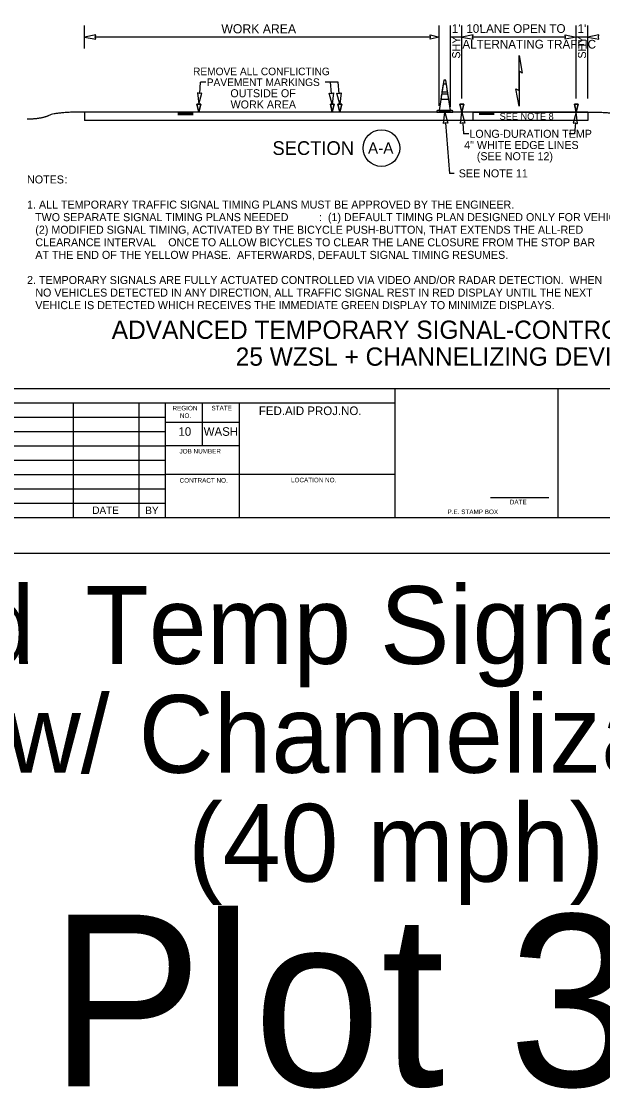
# Model space of a CAD drawing. Extents: x 99982 to 100176, y 99905 to 100011.
# Drawn here: x 100044.19 to 100049.27, y 99905.01 to 99914.34 of the extents above; entities that cross this region are included whole.
import ezdxf

# ---------------------------------------------------------------- set-up
doc = ezdxf.new("R2010")
doc.units = 0
for name, color, linetype in [('SH_DE_DetailHeading1Text', 7, 'Continuous'), ('SH_GI_GeneralNotesBodyText', 7, 'Continuous'), ('SH_GI_PlotLimits', 7, 'Continuous'), ('SH_GI_SheetBorder', 7, 'Continuous'), ('SH_GI_SheetLocationText', 7, 'Continuous'), ('SH_GI_SheetTextInCells', 7, 'Continuous'), ('TR_WZ_TrafficConeElev', 7, 'Continuous'), ('TR_WZ_WorkZoneDetails', 7, 'Continuous'), ('TR_WZ_WorkZoneTextCurrent', 7, 'Continuous')]:
    doc.layers.add(name, color=color, linetype=linetype)

msp = doc.modelspace()

# ---------------------------------------------------------------- linework, layer by layer
at = {"layer": 'SH_GI_PlotLimits'}
msp.add_lwpolyline([(100039.0625, 99909.6875), (100056.0625, 99909.6875), (100056.0625, 99920.6875), (100039.0625, 99920.6875)], close=True, dxfattribs=at)
at = {"layer": 'SH_GI_SheetBorder'}
for p, q in [((100040, 99911.1259), (100055.75, 99911.1259)), ((100047.4566, 99910), (100047.4566, 99911.1259)), ((100048.8828, 99910), (100048.8828, 99911.1259)), ((100040, 99911.0008), (100047.4566, 99911.0008)), ((100044.641, 99911.0008), (100044.641, 99910)), ((100045.2164, 99911.0008), (100045.2164, 99910)), ((100045.4451, 99911.0008), (100045.4451, 99910)), ((100045.7719, 99910.6255), (100045.7719, 99911.0008)), ((100046.0956, 99910), (100046.0956, 99911.0008)), ((100042.1821, 99910.8757), (100045.4466, 99910.8757)), ((100046.0958, 99910.831), (100045.4466, 99910.831)), ((100042.1821, 99910.7506), (100045.4466, 99910.7506)), ((100040, 99910.6255), (100045.4466, 99910.6255)), ((100046.0958, 99910.6255), (100045.4466, 99910.6255)), ((100040, 99910.5004), (100045.4466, 99910.5004)), ((100040, 99910.3753), (100045.4466, 99910.3753)), ((100047.4566, 99910.3753), (100045.4466, 99910.3753)), ((100040, 99910.2502), (100045.4466, 99910.2502)), ((100048.2903, 99910.1733), (100048.802, 99910.1733)), ((100040, 99910.1251), (100045.4466, 99910.1251)), ((100040, 99910), (100055.75, 99910))]:
    msp.add_line(p, q, dxfattribs=at)
at = {"layer": 'TR_WZ_TrafficConeElev'}
for p, q in [((100047.8754, 99913.7863), (100047.8655, 99913.7213)), ((100047.8655, 99913.7213), (100047.9156, 99913.7213)), ((100047.9057, 99913.7863), (100047.8754, 99913.7863)), ((100047.9156, 99913.7213), (100047.9057, 99913.7863)), ((100047.8624, 99913.7013), (100047.8555, 99913.6563)), ((100047.8555, 99913.6563), (100047.9256, 99913.6563)), ((100047.9187, 99913.7013), (100047.8624, 99913.7013)), ((100047.9256, 99913.6563), (100047.9187, 99913.7013)), ((100047.8262, 99913.5588), (100047.8212, 99913.5538)), ((100047.8212, 99913.5538), (100047.8212, 99913.5438)), ((100047.8212, 99913.5438), (100047.9599, 99913.5438)), ((100047.8405, 99913.5588), (100047.8262, 99913.5588)), ((100047.9599, 99913.5538), (100047.9549, 99913.5588)), ((100047.9599, 99913.5438), (100047.9599, 99913.5538))]:
    msp.add_line(p, q, dxfattribs=at)
msp.add_lwpolyline([(100047.8405, 99913.5588), (100047.9405, 99913.5588), (100047.8999, 99913.8238), (100047.8812, 99913.8238)], close=True, dxfattribs=at)
msp.add_lwpolyline([(100047.8405, 99913.5588), (100047.9405, 99913.5588), (100047.8999, 99913.8238), (100047.8812, 99913.8238)], close=True, dxfattribs=at)
msp.add_lwpolyline([(100047.9549, 99913.5588), (100047.9405, 99913.5588), (100047.8405, 99913.5588)], dxfattribs=at)
at = {"layer": 'TR_WZ_WorkZoneDetails'}
for p, q in [((100044.7405, 99914.0999), (100044.7405, 99914.2999)), ((100047.8405, 99913.5988), (100047.8405, 99914.2999)), ((100047.9405, 99913.5888), (100047.9405, 99914.2999)), ((100048.0405, 99913.6636), (100048.0405, 99914.2999)), ((100049.0405, 99913.6636), (100049.0405, 99914.2999)), ((100049.1405, 99913.6636), (100049.1405, 99914.2999)), ((100047.7656, 99914.1999), (100044.8342, 99914.1999)), ((100048.0405, 99914.1999), (100047.9405, 99914.1999)), ((100048.9468, 99914.1999), (100048.1343, 99914.1999)), ((100049.1405, 99914.1999), (100049.0405, 99914.1999)), ((100048.5405, 99913.9003), (100048.5405, 99913.7315)), ((100048.5405, 99913.7315), (100048.5405, 99913.9003)), ((100045.7479, 99913.7071), (100045.7557, 99913.8046)), ((100045.8018, 99913.8046), (100045.7557, 99913.8046)), ((100046.9586, 99913.8046), (100046.8458, 99913.8046)), ((100046.8997, 99913.7071), (100046.8919, 99913.8046)), ((100046.9664, 99913.7071), (100046.9586, 99913.8046)), ((100044.7405, 99913.5438), (100044.7405, 99913.4688)), ((100049.1405, 99913.5438), (100044.7405, 99913.5438)), ((100045.5575, 99913.5386), (100045.6905, 99913.5386)), ((100045.5575, 99913.533), (100045.6905, 99913.533)), ((100045.5575, 99913.5273), (100045.6905, 99913.5273)), ((100045.5575, 99913.5221), (100045.6905, 99913.5221)), ((100048.3235, 99913.5382), (100048.1905, 99913.5382)), ((100048.3235, 99913.5326), (100048.1905, 99913.5326)), ((100048.3235, 99913.5269), (100048.1905, 99913.5269)), ((100048.3235, 99913.5217), (100048.1905, 99913.5217)), ((100049.1405, 99913.5438), (100049.1405, 99913.4688)), ((100049.1405, 99913.4688), (100044.7405, 99913.4688)), ((100047.898, 99913.4504), (100047.9333, 99913.0068)), ((100048.048, 99913.4504), (100048.0557, 99913.3528)), ((100049.0331, 99913.4504), (100049.0253, 99913.3528)), ((100048.1019, 99913.3528), (100048.0557, 99913.3528)), ((100049.0253, 99913.3528), (100048.9792, 99913.3528)), ((100047.9733, 99913.0068), (100047.9333, 99913.0068))]:
    msp.add_line(p, q, dxfattribs=at)
for points in [[(100044.7405, 99914.1999), (100044.8388, 99914.1806), (100044.8342, 99914.1999), (100044.8388, 99914.2192)], [(100047.8405, 99914.1999), (100047.7619, 99914.1806), (100047.7656, 99914.1999), (100047.7619, 99914.2192)], [(100048.0405, 99914.1999), (100048.1388, 99914.1806), (100048.1343, 99914.1999), (100048.1388, 99914.2192)], [(100049.0405, 99914.1999), (100048.9423, 99914.1806), (100048.9468, 99914.1999), (100048.9423, 99914.2192)], [(100049.1405, 99914.1999), (100049.2388, 99914.1806), (100049.2343, 99914.1999), (100049.2388, 99914.2192)], [(100048.5405, 99914.0379), (100048.5675, 99913.8847), (100048.5405, 99913.9003)], [(100045.7405, 99913.6136), (100045.7674, 99913.7101), (100045.7479, 99913.7071), (100045.729, 99913.7131)], [(100046.9071, 99913.6136), (100046.8802, 99913.7101), (100046.8998, 99913.7071), (100046.9186, 99913.7131)], [(100046.9738, 99913.6136), (100046.9469, 99913.7101), (100046.9665, 99913.7071), (100046.9853, 99913.7131)], [(100048.5405, 99913.5939), (100048.5135, 99913.7471), (100048.5405, 99913.7315)], [(100045.7405, 99913.5438), (100045.7238, 99913.6136), (100045.7572, 99913.6136)], [(100046.9072, 99913.5438), (100046.8905, 99913.6136), (100046.9238, 99913.6136)], [(100046.9739, 99913.5438), (100046.9572, 99913.6136), (100046.9905, 99913.6136)], [(100048.0405, 99913.5438), (100048.0238, 99913.6136), (100048.0572, 99913.6136)], [(100049.0405, 99913.5438), (100049.0238, 99913.6136), (100049.0572, 99913.6136)], [(100047.8905, 99913.5438), (100047.9175, 99913.4474), (100047.8979, 99913.4504), (100047.8791, 99913.4443)], [(100048.0405, 99913.5438), (100048.0675, 99913.4474), (100048.0479, 99913.4504), (100048.0291, 99913.4443)], [(100048.1405, 99913.5438), (100049.1405, 99913.5438), (100049.1405, 99913.4688), (100048.1405, 99913.4688)], [(100048.1405, 99913.5438), (100049.1405, 99913.5438), (100049.1405, 99913.4688), (100048.1405, 99913.4688)], [(100049.0405, 99913.5438), (100049.0136, 99913.4474), (100049.0331, 99913.4504), (100049.052, 99913.4443)]]:
    msp.add_lwpolyline(points, close=True, dxfattribs=at)
for points in [[(100045.7572, 99913.6136), (100045.7238, 99913.6136), (100045.7405, 99913.5438), (100045.7572, 99913.6136)], [(100046.9238, 99913.6136), (100046.8905, 99913.6136), (100046.9072, 99913.5438), (100046.9238, 99913.6136)], [(100046.9905, 99913.6136), (100046.9572, 99913.6136), (100046.9739, 99913.5438), (100046.9905, 99913.6136)], [(100048.0572, 99913.6136), (100048.0238, 99913.6136), (100048.0405, 99913.5438), (100048.0572, 99913.6136)], [(100049.0572, 99913.6136), (100049.0238, 99913.6136), (100049.0405, 99913.5438), (100049.0572, 99913.6136)]]:
    msp.add_lwpolyline(points, dxfattribs=at)
msp.add_circle((100047.3371, 99913.2289), 0.16, dxfattribs=at)
for points in [[(100044.7405, 99913.5438), (100044.4893, 99913.5438), (100044.3639, 99913.4817), (100044.2384, 99913.4817)], [(100049.1405, 99913.5438), (100049.3917, 99913.544), (100049.5172, 99913.4819), (100049.6427, 99913.482)]]:
    msp.add_open_spline(points, degree=2, dxfattribs=at)

# ---------------------------------------------------------------- texts
at = {"layer": 'SH_DE_DetailHeading1Text'}
for s, p in [('ADVANCED TEMPORARY SIGNAL-CONTROLLED ALTERNATING 1-LANE, 2-WAY TRAFFIC', (100044.9788, 99911.5606)), ('25 WZSL + CHANNELIZING DEVICES (40 MPH HIGHWAYS, 8+ DAYS)', (100046.0628, 99911.3259))]:
    msp.add_text(s, height=0.16, rotation=360, dxfattribs=at).set_placement(p)
at = {"layer": 'SH_GI_GeneralNotesBodyText'}
for s, p in [('NOTES', (100044.2384, 99912.9196)), (':', (100044.5659, 99912.9196)), ('1. ALL TEMPORARY TRAFFIC SIGNAL TIMING PLANS MUST BE APPROVED BY THE ENGINEER.', (100044.2384, 99912.6998)), ('TWO SEPARATE SIGNAL TIMING PLANS NEEDED', (100044.3084, 99912.5899)), (':  (1) DEFAULT TIMING PLAN DESIGNED ONLY FOR VEHICLES. ', (100046.7909, 99912.5899)), ('(2) MODIFIED SIGNAL TIMING, ACTIVATED BY THE BICYCLE PUSH-BUTTON, THAT EXTENDS THE ALL-RED ', (100044.3106, 99912.48)), ('CLEARANCE INTERVAL ', (100044.3106, 99912.3701)), ('ONCE', (100045.4729, 99912.3701)), (' TO ALLOW BICYCLES TO CLEAR THE LANE CLOSURE FROM THE STOP BAR ', (100045.7357, 99912.3701)), ('AT THE END OF THE YELLOW PHASE.  AFTERWARDS, DEFAULT SIGNAL TIMING RESUMES.', (100044.3106, 99912.2602)), ('2. TEMPORARY SIGNALS ARE FULLY ACTUATED CONTROLLED VIA VIDEO AND/OR RADAR DETECTION.  WHEN ', (100044.2384, 99912.0404)), ('NO VEHICLES DETECTED IN ANY DIRECTION, ALL TRAFFIC SIGNAL REST IN RED DISPLAY UNTIL THE NEXT ', (100044.3106, 99911.9305)), ('VEHICLE IS DETECTED WHICH RECEIVES THE IMMEDIATE GREEN DISPLAY TO MINIMIZE DISPLAYS.', (100044.3106, 99911.8206))]:
    msp.add_text(s, height=0.07, rotation=360, dxfattribs=at).set_placement(p)
at = {"layer": 'SH_GI_SheetLocationText'}
for s, height, p in [('Advanced', 0.68, (100040.2607, 99908.7191)), (' Temp Signal-Controlled', 0.68, (100044.4951, 99908.7191)), ('Alt Traffic w/ Channelization Devices', 0.68, (100039.9592, 99907.7671)), (' (40 mph)', 0.68, (100045.3937, 99906.8151)), ('Plot 33', 1.5, (100044.4341, 99905.0267))]:
    msp.add_text(s, height=height, dxfattribs=at).set_placement(p)
at = {"layer": 'SH_GI_SheetTextInCells'}
for s, height, p in [('REGION', 0.04003, (100045.5099, 99910.9352)), ('NO.', 0.04003, (100045.5752, 99910.869)), ('STATE', 0.04003, (100045.8511, 99910.9357)), ('FED.AID PROJ.NO.', 0.07506, (100046.2652, 99910.8945)), ('10', 0.07506, (100045.5621, 99910.7131)), ('WASH', 0.07506, (100045.7826, 99910.7131)), ('JOB NUMBER', 0.04003, (100045.5712, 99910.5587)), ('LOCATION NO.', 0.040032, (100046.5465, 99910.3067)), ('CONTRACT NO.', 0.040032, (100045.5725, 99910.3037)), ('DATE', 0.06505, (100044.8091, 99910.03)), ('BY', 0.06505, (100045.2725, 99910.0285)), ('P.E. STAMP BOX', 0.040032, (100047.915, 99910.0286)), ('DATE', 0.04003, (100048.4597, 99910.1141))]:
    msp.add_text(s, height=height, dxfattribs=at).set_placement(p)
at = {"layer": 'TR_WZ_WorkZoneDetails'}
for s, height, p in [('WORK AREA', 0.08, (100045.937, 99914.2319)), ("1'", 0.076, (100047.9525, 99914.2359)), ("10'", 0.076, (100048.0794, 99914.2359)), (' LANE OPEN TO', 0.076, (100048.1674, 99914.2359)), ("1'", 0.076, (100049.0522, 99914.2359)), ('ALTERNATING TRAFFIC', 0.076, (100048.0449, 99914.0991))]:
    msp.add_text(s, height=height, dxfattribs=at).set_placement(p)
for s, height, rotation, p in [('SHY', 0.07, 90, (100048.0255, 99914.0112)), ('SHY', 0.07, 90, (100049.1255, 99914.0112)), ('SECTION', 0.12, 360, (100046.384, 99913.1689)), ('A-A', 0.1, 360, (100047.2192, 99913.1789))]:
    msp.add_text(s, height=height, rotation=rotation, dxfattribs=at).set_placement(p)
at = {"layer": 'TR_WZ_WorkZoneTextCurrent'}
for s, height, p in [('REMOVE ALL CONFLICTING', 0.0665, (100045.6895, 99913.8659)), ('PAVEMENT MARKINGS', 0.0665, (100045.8095, 99913.7714)), ('OUTSIDE OF', 0.07, (100046.016, 99913.6734)), ('WORK AREA', 0.07, (100046.018, 99913.5754)), ('SEE NOTE 8', 0.06, (100048.3705, 99913.4763)), ('LONG-DURATION TEMP', 0.07, (100048.1059, 99913.3188)), ('4" WHITE EDGE LINES', 0.07, (100048.0607, 99913.2208)), ('(SEE NOTE 12)', 0.07, (100048.171, 99913.1228)), ('SEE NOTE 11', 0.07, (100048.0133, 99912.9728))]:
    msp.add_text(s, height=height, dxfattribs=at).set_placement(p)

doc.saveas('drawing.dxf')
